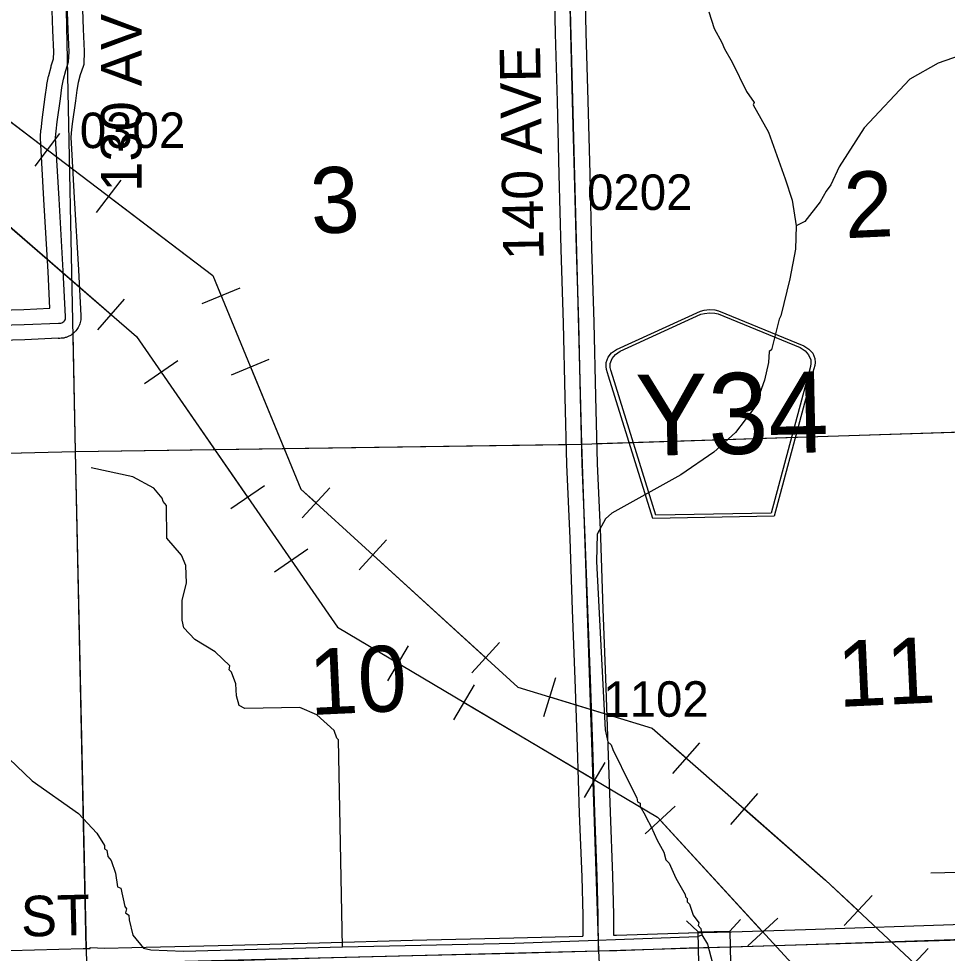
# Model space of a CAD drawing. Extents: x 128.7 to 185.5, y -21.4 to 12.6.
# Drawn here: x 136.899 to 138.733, y -3.597 to -1.752 of the extents above; entities that cross this region are included whole.
import ezdxf

# ---------------------------------------------------------------- set-up
doc = ezdxf.new("R2010")
doc.units = 0
for name, color, linetype in [('tdCoDirctArrow', 7, 'Continuous'), ('tdCoHydroRiver', 7, 'Continuous'), ('tdCoPipe', 7, 'Continuous'), ('tdCoSecRdNmbr', 7, 'Continuous'), ('tdCoSecRdTxt', 7, 'Continuous'), ('tdCoSecRteBand', 7, 'Continuous'), ('tdCoSecRteCL', 7, 'Continuous'), ('tdCoSectLine', 7, 'Continuous'), ('tdCoSectLinePart', 7, 'Continuous'), ('tdCoSectNmbr', 7, 'Continuous'), ('tdCoShieldCoRteHrd', 7, 'Continuous'), ('tdCoStrucSec', 7, 'Continuous'), ('tdCoSurfAsphalt', 7, 'Continuous'), ('tdCoSurfGravel', 7, 'Continuous')]:
    doc.layers.add(name, color=color, linetype=linetype)

msp = doc.modelspace()

# ---------------------------------------------------------------- linework, layer by layer
at = {"layer": 'tdCoDirctArrow'}
msp.add_lwpolyline([(138.7007, -3.4377), (139.12, -3.4278), (139.1236, -3.4279), (139.1258, -3.4282), (139.1287, -3.4288), (139.1315, -3.4296), (139.1342, -3.4307), (139.1368, -3.432), (139.1393, -3.4336), (139.1416, -3.4353), (139.1438, -3.4373), (139.1458, -3.4394), (139.1475, -3.4417), (139.1491, -3.4442), (139.1505, -3.4468), (139.1516, -3.4495), (139.1525, -3.4523), (139.1531, -3.4551), (139.1535, -3.458), (139.1536, -3.4609), (139.1633, -3.8466)], dxfattribs=at)
at = {"layer": 'tdCoHydroRiver'}
for points in [[(138.2624, -1.7386), (138.2729, -1.7714), (138.2879, -1.7994), (138.293, -1.8118), (138.3081, -1.8382), (138.3367, -1.8957), (138.3516, -1.9173), (138.3501, -1.9221), (138.3802, -1.9764), (138.4131, -2.0684), (138.4271, -2.1106), (138.4349, -2.1609), (138.4332, -2.2067), (138.4224, -2.2654), (138.4042, -2.3386), (138.4012, -2.345), (138.3858, -2.4054), (138.3811, -2.4087), (138.3803, -2.4308), (138.3719, -2.4658), (138.353, -2.5185), (138.3151, -2.5686), (138.2722, -2.6078), (138.2073, -2.6524), (138.0708, -2.7277), (138.0585, -2.7391), (138.0421, -2.7696), (138.0406, -2.8233), (138.0573, -3.1558), (138.0628, -3.1793), (138.0693, -3.1854), (138.0727, -3.1947), (138.1064, -3.2631), (138.1199, -3.2895), (138.1217, -3.2974), (138.1265, -3.3004), (138.1267, -3.3067), (138.1367, -3.3237), (138.1385, -3.3284), (138.1485, -3.347), (138.1604, -3.3735), (138.1737, -3.3967), (138.1774, -3.4124), (138.1839, -3.4185), (138.1974, -3.4481), (138.2158, -3.4806), (138.216, -3.4854), (138.2192, -3.4884), (138.2194, -3.4947), (138.2243, -3.4993), (138.2313, -3.5212), (138.2428, -3.5366), (138.2414, -3.5414), (138.2463, -3.5475), (138.2483, -3.5601), (138.2599, -3.5787), (138.2725, -3.6288)], [(139.9991, -1.7695), (139.8699, -1.7735), (139.7502, -1.7804), (139.7351, -1.8046), (139.7227, -1.8097), (138.9606, -1.813), (138.7715, -1.8205), (138.7152, -1.8396), (138.6594, -1.8714), (138.5693, -1.9673), (138.5197, -2.0446), (138.5034, -2.0798), (138.4943, -2.0927), (138.4824, -2.1136), (138.452, -2.1524), (138.4349, -2.1609)], [(137.5389, -3.5839), (137.5309, -3.1754), (137.5276, -3.1723), (137.5224, -3.1567), (137.4883, -3.1262), (137.4547, -3.1115), (137.3459, -3.1133), (137.3346, -3.1074), (137.3293, -3.0886), (137.3286, -3.0649), (137.32, -3.0415), (137.3151, -3.037), (137.3164, -3.029), (137.2872, -3.0015), (137.247, -2.9776), (137.2257, -2.9545), (137.2221, -2.9389), (137.2224, -2.8994), (137.2308, -2.866), (137.2298, -2.8313), (137.2212, -2.8111), (137.1918, -2.7773), (137.1913, -2.7126), (137.1848, -2.7049), (137.183, -2.6987), (137.1666, -2.6787), (137.1249, -2.6563), (137.0423, -2.6384)], [(136.8022, -3.1382), (136.9258, -3.2559), (137.0178, -3.3208), (137.0537, -3.3592), (137.0687, -3.3839), (137.0689, -3.3902), (137.0737, -3.3933), (137.0757, -3.4058), (137.0822, -3.4135), (137.0909, -3.4385), (137.0949, -3.4652), (137.1013, -3.4681), (137.1088, -3.5042), (137.1121, -3.5088), (137.1107, -3.5168), (137.1172, -3.5213), (137.1175, -3.5308), (137.1247, -3.5605), (137.1461, -3.5867), (137.1603, -3.5894), (137.2251, -3.5921), (137.5389, -3.5839), (137.8795, -3.5764), (138.2405, -3.5635), (138.2483, -3.5601)]]:
    msp.add_lwpolyline(points, dxfattribs=at)
at = {"layer": 'tdCoPipe'}
for p, q in [((136.9321, -2.0429), (136.9808, -1.9787)), ((137.0531, -2.1349), (137.1018, -2.0708)), ((137.262, -2.3143), (137.3366, -2.2835)), ((137.0561, -2.3663), (137.1087, -2.3056)), ((137.1479, -2.4723), (137.2139, -2.4267)), ((137.32, -2.4549), (137.3944, -2.4242)), ((137.3185, -2.7191), (137.3846, -2.6734)), ((137.4595, -2.7375), (137.5138, -2.6779)), ((137.5719, -2.84), (137.6261, -2.7805)), ((137.4046, -2.8437), (137.4706, -2.7981)), ((137.7944, -3.0429), (137.8487, -2.9833)), ((137.6284, -3.0586), (137.6694, -2.9895)), ((137.9364, -3.129), (137.9601, -3.0521)), ((137.7587, -3.1359), (137.7997, -3.067)), ((138.1914, -3.2419), (138.2445, -3.1813)), ((138.0167, -3.2891), (138.0577, -3.22)), ((138.3058, -3.3421), (138.3588, -3.2815)), ((138.1365, -3.3607), (138.1956, -3.3065)), ((138.5295, -3.5417), (138.5846, -3.4828)), ((138.3394, -3.5817), (138.3986, -3.5274)), ((138.6405, -3.6456), (138.6955, -3.5869))]:
    msp.add_line(p, q, dxfattribs=at)
for points in [[(133.5703, 0.7502), (134.415, 0.1836), (134.5616, 0.095), (136.3082, -1.518), (137.2828, -2.2589), (137.4566, -2.6804), (137.8852, -3.0711), (138.1505, -3.1526), (138.4929, -3.4522), (138.721, -3.6658), (139.3396, -4.5801), (139.8377, -5.1477), (140.0414, -5.3544), (140.3867, -5.5234), (140.8191, -5.9061), (141.5748, -6.8225), (141.7836, -7.0033), (142.3273, -7.8596)], [(133.6945, 0.4089), (135.1153, -0.6342), (137.1324, -2.3792), (137.5288, -2.9528), (138.161, -3.328), (139.2218, -4.4833), (139.3397, -4.805), (140.8827, -6.1264), (141.2631, -6.6089), (142.2971, -8.0348), (142.3319, -8.2734), (143.9392, -9.367), (143.9927, -9.5975), (145.829, -10.533), (147.4283, -11.2406), (148.0149, -11.3532), (148.9915, -11.5772), (150.6773, -11.7094), (151.6631, -11.8649), (152.1578, -12.9549), (152.0489, -14.0003)], [(136.7167, -1.8285), (136.9564, -2.0108)], [(137.0775, -2.1028), (137.2828, -2.2589), (137.2993, -2.2989)], [(136.8555, -2.1397), (137.0824, -2.3359)], [(137.181, -2.4495), (137.3515, -2.6963)], [(137.3573, -2.4395), (137.4566, -2.6804), (137.4866, -2.7077)], [(137.4377, -2.8209), (137.5288, -2.9528), (137.6489, -3.0241)], [(137.599, -2.8102), (137.8216, -3.0131)], [(137.9483, -3.0905), (138.1505, -3.1526), (138.2179, -3.2116)], [(137.7792, -3.1014), (138.0372, -3.2545)], [(138.3324, -3.3117), (138.4929, -3.4522), (138.557, -3.5122)], [(138.1661, -3.3336), (138.369, -3.5546)]]:
    msp.add_lwpolyline(points, dxfattribs=at)
at = {"layer": 'tdCoSecRteBand'}
for points in [[(136.6155, -2.3337), (136.9095, -2.3259), (136.9613, -2.3236), (136.9575, -2.2514), (136.9494, -2.1092), (136.943, -2.0005), (136.943, -2.0003), (136.9429, -2), (136.9424, -1.9882), (136.9424, -1.9864), (136.9425, -1.9846), (136.9435, -1.972), (136.9435, -1.9716), (136.9436, -1.9712), (136.9456, -1.9527), (136.9456, -1.9522), (136.9457, -1.9517), (136.9521, -1.9061), (136.955, -1.8841), (136.9551, -1.8831), (136.9553, -1.8822), (136.9585, -1.8659), (136.9587, -1.8651), (136.9589, -1.8642), (136.9634, -1.8472), (136.9636, -1.8463), (136.9639, -1.8455), (136.9683, -1.8317), (136.969, -1.8177), (136.9671, -1.7754), (136.9671, -1.7753), (136.9671, -1.7752), (136.9622, -1.6364)], [(137.0222, -1.635), (137.0271, -1.7729), (137.029, -1.8164), (137.0291, -1.8178), (137.029, -1.8193), (137.028, -1.8387), (137.0278, -1.8427), (137.0266, -1.8465), (137.0212, -1.8631), (137.0172, -1.8784), (137.0144, -1.8929), (137.0115, -1.9142), (137.0115, -1.9143), (137.0115, -1.9144), (137.0052, -1.9595), (137.0033, -1.9771), (137.0025, -1.9875), (137.0029, -1.9972), (137.0093, -2.1057), (137.0093, -2.1058), (137.0093, -2.1058), (137.0174, -2.2481), (137.0174, -2.2482), (137.0174, -2.2482), (137.0221, -2.3382), (137.0221, -2.3386), (137.0221, -2.3389), (137.0222, -2.3399), (137.0222, -2.3411), (137.0223, -2.3439), (137.0219, -2.3467), (137.0215, -2.3489), (137.0211, -2.3516), (137.0201, -2.3543), (137.0194, -2.3564), (137.0184, -2.359), (137.017, -2.3615), (137.0159, -2.3634), (137.0144, -2.3658), (137.0126, -2.3679), (137.0111, -2.3696), (137.0093, -2.3717), (137.007, -2.3735), (137.0053, -2.3748), (137.0031, -2.3766), (137.0006, -2.3779), (136.9986, -2.3789), (136.9961, -2.3802), (136.9934, -2.381), (136.9913, -2.3816), (136.9886, -2.3824), (136.9858, -2.3827), (136.9836, -2.3829), (136.9808, -2.3832), (136.978, -2.383), (136.9777, -2.3829), (136.9118, -2.3858), (136.9116, -2.3858), (136.9113, -2.3858), (136.6171, -2.3937)], [(136.8829, -3.5909), (137.0266, -3.5874), (137.0407, -3.5871), (137.0408, -3.5853), (137.0698, -3.5863), (137.1227, -3.585), (137.1228, -3.585), (137.1228, -3.585), (137.3215, -3.5805), (137.4938, -3.5758), (137.4938, -3.5758), (137.4938, -3.5758), (137.6773, -3.5709), (137.6774, -3.5709), (137.6774, -3.5709), (137.8771, -3.5662), (138.0138, -3.5625), (138.0138, -3.5624), (138.0142, -3.5624), (138.0139, -3.5219), (138.0121, -3.4454), (138.0072, -3.3206), (138.0072, -3.3205), (138.0072, -3.3204), (138.003, -3.1892), (137.9986, -3.0559), (137.9932, -2.9196), (137.9932, -2.9195), (137.9932, -2.9195), (137.9882, -2.778), (137.9821, -2.6321), (137.9821, -2.6319), (137.982, -2.6317), (137.9786, -2.499), (137.9786, -2.4989), (137.9786, -2.4989), (137.9754, -2.353), (137.971, -2.2074), (137.9709, -2.2073), (137.9709, -2.2073), (137.967, -2.0596), (137.967, -2.0595), (137.967, -2.0595), (137.9633, -1.9155), (137.9596, -1.7814), (137.9596, -1.7813), (137.9596, -1.7813), (137.9562, -1.6276)], [(138.0161, -1.626), (138.0196, -1.7798), (138.0233, -1.9139), (138.0233, -1.9139), (138.0233, -1.914), (138.027, -2.058), (138.0309, -2.2056), (138.0354, -2.3513), (138.0354, -2.3514), (138.0354, -2.3516), (138.0386, -2.4975), (138.042, -2.6299), (138.0482, -2.7756), (138.0482, -2.7757), (138.0482, -2.7758), (138.0531, -2.9173), (138.0585, -3.0536), (138.0585, -3.0537), (138.0585, -3.0538), (138.063, -3.1872), (138.063, -3.1872), (138.063, -3.1873), (138.0672, -3.3183), (138.0721, -3.4433), (138.0721, -3.4435), (138.0721, -3.4438), (138.0738, -3.5207), (138.0738, -3.5209), (138.0738, -3.5211), (138.0742, -3.5609)], [(138.0742, -3.5609), (138.0797, -3.5608), (138.2223, -3.5559), (138.2225, -3.5559), (138.2227, -3.5559), (138.3072, -3.5539), (138.4532, -3.5495), (138.7646, -3.5389)]]:
    msp.add_lwpolyline(points, dxfattribs=at)
at = {"layer": 'tdCoSecRteCL'}
for points in [[(138.0445, -3.5917), (138.0438, -3.5214), (138.0421, -3.4444), (138.0372, -3.3194), (138.033, -3.1882), (138.0286, -3.0548), (138.0231, -2.9184), (138.0182, -2.7769), (138.012, -2.6309), (138.0086, -2.4982), (138.0054, -2.3522), (138.0009, -2.2065), (137.997, -2.0588), (137.9933, -1.9147), (137.9896, -1.7806), (137.9861, -1.6267), (137.9846, -1.5842)], [(136.6163, -2.3637), (136.9105, -2.3558), (136.9783, -2.3529), (136.9805, -2.3531), (136.9827, -2.3528), (136.9849, -2.3522), (136.9868, -2.3512), (136.9886, -2.3498), (136.99, -2.3482), (136.9911, -2.3463), (136.9919, -2.3442), (136.9922, -2.342), (136.9922, -2.3408), (136.9922, -2.3398), (136.9875, -2.2498), (136.9793, -2.1075), (136.9729, -1.9987), (136.9724, -1.9869), (136.9734, -1.9743), (136.9754, -1.9558), (136.9818, -1.9102), (136.9848, -1.888), (136.988, -1.8717), (136.9924, -1.8547), (136.9981, -1.8372), (136.9991, -1.8177), (136.9971, -1.7741), (136.9922, -1.6352)], [(138.0445, -3.5917), (138.0806, -3.5908), (138.2234, -3.5859), (138.308, -3.5839), (138.4542, -3.5794), (138.7657, -3.5688), (138.9149, -3.5644), (138.9592, -3.5644), (138.9735, -3.5659), (138.9933, -3.5713), (139.0073, -3.5785), (139.0179, -3.5839), (139.0337, -3.5925), (139.0353, -3.5943)], [(137.0697, -3.6163), (137.1235, -3.615), (137.3223, -3.6105), (137.4946, -3.6058), (137.6781, -3.6009), (137.8779, -3.5962), (138.0212, -3.5923), (138.0445, -3.5917)]]:
    msp.add_lwpolyline(points, dxfattribs=at)
at = {"layer": 'tdCoSectLine'}
for points in [[(137.9843, -1.5842), (138.0106, -2.5918)], [(136.9908, -1.6057), (137.0109, -2.6063)], [(138.0106, -2.5918), (139.0261, -2.559)], [(137.0109, -2.6063), (138.0106, -2.5918)], [(138.0106, -2.5918), (138.0441, -3.5917)], [(136.0019, -2.631), (137.0109, -2.6063)], [(137.0109, -2.6063), (137.0331, -3.6171)], [(138.0441, -3.5917), (139.0641, -3.5611)], [(137.0693, -3.6163), (138.0441, -3.5917)], [(138.0441, -3.5917), (138.0965, -4.5907)]]:
    msp.add_lwpolyline(points, dxfattribs=at)
at = {"layer": 'tdCoSectLinePart'}
for points in [[(137.0063, -2.3735), (137.0109, -2.6063)], [(138.0406, -2.5908), (138.9961, -2.56)], [(137.0109, -2.6063), (137.9807, -2.5922)], [(136.5306, -2.6181), (137.0109, -2.6063)], [(137.0109, -2.6063), (137.0324, -3.5871)]]:
    msp.add_lwpolyline(points, dxfattribs=at)
at = {"layer": 'tdCoShieldCoRteHrd'}
for points in [[(138.1518, -2.7387), (138.0644, -2.4574), (138.0603, -2.4443), (138.0594, -2.4384), (138.0593, -2.4306), (138.0633, -2.4202), (138.0704, -2.4116), (138.0799, -2.4048), (138.2457, -2.3292), (138.2532, -2.3274), (138.2636, -2.3263), (138.274, -2.327), (138.2816, -2.3285), (138.4502, -2.3976), (138.4599, -2.4041), (138.4674, -2.4125), (138.4718, -2.4227), (138.472, -2.4305), (138.4713, -2.4364), (138.4677, -2.4496), (138.3912, -2.734)], [(138.1575, -2.7322), (138.0725, -2.4585), (138.0685, -2.446), (138.0677, -2.4403), (138.0676, -2.4328), (138.0714, -2.4229), (138.0783, -2.4146), (138.0873, -2.408), (138.2466, -2.3355), (138.2537, -2.3337), (138.2637, -2.3327), (138.2738, -2.3334), (138.281, -2.3348), (138.4429, -2.4011), (138.4522, -2.4074), (138.4593, -2.4154), (138.4636, -2.4252), (138.4638, -2.4327), (138.4632, -2.4384), (138.4597, -2.4511), (138.3853, -2.7278)]]:
    msp.add_lwpolyline(points, close=True, dxfattribs=at)
at = {"layer": 'tdCoStrucSec'}
for p, q in [((138.2409, -3.5541), (138.2183, -3.5325)), ((138.3035, -3.5527), (138.3251, -3.53))]:
    msp.add_line(p, q, dxfattribs=at)
msp.add_lwpolyline([(138.2409, -3.5541), (138.3035, -3.5527), (138.305, -3.6153), (138.2424, -3.6167)], close=True, dxfattribs=at)
at = {"layer": 'tdCoSurfAsphalt'}
for points in [[(138.0445, -3.5917), (138.0438, -3.5214), (138.0421, -3.4444), (138.0372, -3.3194), (138.033, -3.1882), (138.0286, -3.0548), (138.0231, -2.9184), (138.0182, -2.7769), (138.012, -2.6309), (138.0086, -2.4982), (138.0054, -2.3522), (138.0009, -2.2065), (137.997, -2.0588), (137.9933, -1.9147), (137.9896, -1.7806), (137.9861, -1.6267)], [(138.0445, -3.5917), (138.0806, -3.5908), (138.2234, -3.5859), (138.308, -3.5839), (138.4542, -3.5794), (138.7657, -3.5688)], [(136.8836, -3.6209), (137.0273, -3.6174), (137.0697, -3.6163), (137.1235, -3.615), (137.3223, -3.6105), (137.4946, -3.6058), (137.6781, -3.6009), (137.8779, -3.5962), (138.0212, -3.5923), (138.0445, -3.5917)]]:
    msp.add_lwpolyline(points, dxfattribs=at)
at = {"layer": 'tdCoSurfGravel'}
for points in [[(136.9922, -2.3408), (136.9922, -2.3398), (136.9875, -2.2498), (136.9793, -2.1075), (136.9729, -1.9987), (136.9724, -1.9869), (136.9734, -1.9743), (136.9754, -1.9558), (136.9818, -1.9102), (136.9848, -1.888), (136.988, -1.8717), (136.9924, -1.8547), (136.9981, -1.8372), (136.9991, -1.8177), (136.9971, -1.7741), (136.9922, -1.6352), (136.9912, -1.6057)], [(136.5179, -2.3664), (136.6163, -2.3637), (136.9105, -2.3558), (136.9783, -2.3529), (136.9805, -2.3531), (136.9827, -2.3528), (136.9849, -2.3522), (136.9868, -2.3512), (136.9886, -2.3498), (136.99, -2.3482), (136.9911, -2.3463), (136.9919, -2.3442), (136.9922, -2.342), (136.9922, -2.3408)]]:
    msp.add_lwpolyline(points, dxfattribs=at)

# ---------------------------------------------------------------- texts
at = {"layer": 'tdCoSecRdNmbr'}
for s, rotation, p in [('0302', 0.1045, (137.0202, -2.0076)), ('0202', 0.1053, (138.0218, -2.1298)), ('1102', 0.1052, (138.0539, -3.13))]:
    msp.add_text(s, height=0.07, rotation=rotation, dxfattribs=at).set_placement(p)
at = {"layer": 'tdCoSecRdTxt'}
for s, rotation, p in [('130 AVE', 90, (137.142, -2.0936)), ('140 AVE', 91, (137.9363, -2.228)), ('180TH ST', 1.4325, (136.554, -3.5726))]:
    msp.add_text(s, height=0.08, rotation=rotation, dxfattribs=at).set_placement(p)
at = {"layer": 'tdCoSectNmbr'}
for s, rotation, p in [('3', 2.6572, (137.4783, -2.177)), ('2', 2.658, (138.5321, -2.1856)), ('10', 2.6572, (137.4754, -3.1265)), ('11', 2.6579, (138.5189, -3.1105))]:
    msp.add_text(s, height=0.13, rotation=rotation, dxfattribs=at).set_placement(p)
at = {"layer": 'tdCoShieldCoRteHrd'}
msp.add_text('Y34', height=0.16, rotation=1.1036, dxfattribs=at).set_placement((138.1194, -2.615))

doc.saveas('drawing.dxf')
